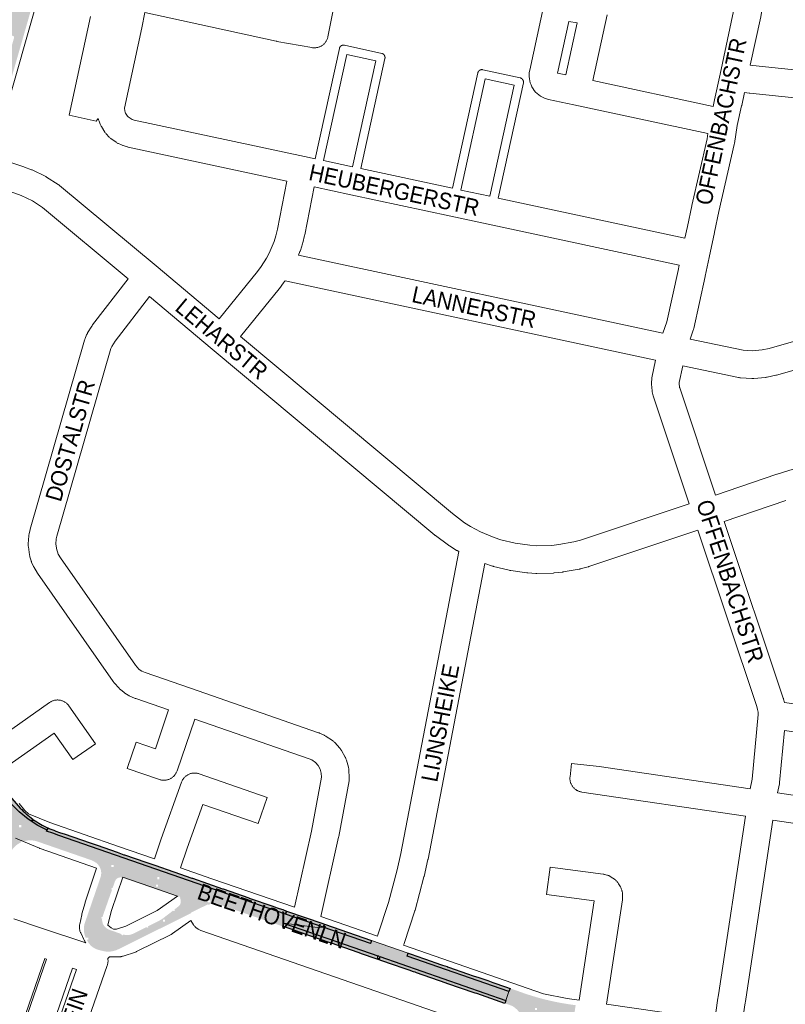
# Paper-space layout 'Layout1' of a CAD drawing. Header units: metres. Extents: x 123097 to 144122, y 392739 to 407589.
# Tile 392 of 510: x 134011 to 134371, y 399574 to 400037. Entities that reach past the tile are written whole.
import ezdxf
from ezdxf.enums import TextEntityAlignment as Align

# ---------------------------------------------------------------- set-up
doc = ezdxf.new("R2010")
doc.units = ezdxf.units.M
doc.header["$MEASUREMENT"] = 0
for name, color, linetype, lineweight in [('gs-anno-wegen algemeen tekst', 7, 'Continuous', 0), ('gs-knt-paden', 7, 'Continuous', 0), ('gs-knt-wegen algemeen', 7, 'Continuous', 0), ('ir-ARC-asfalt-hoofdwegen-te inspecteren', 5, 'Continuous', 0), ('ir-ARC-fietspaden naastliggend- te inspecteren', 1, 'Continuous', 0)]:
    doc.layers.add(name, color=color, linetype=linetype, lineweight=lineweight)
doc.styles.add('Style-Arial', font='arial.ttf')

psp = doc.layouts.get("Layout1")

# ---------------------------------------------------------------- hatches: boundary and pattern name
at = {"layer": 'ir-ARC-asfalt-hoofdwegen-te inspecteren', "linetype": 'Continuous', "lineweight": 13}
h = psp.add_hatch(color=5, dxfattribs=at)
h.paths.add_polyline_path([(133999.461, 399983.64), (133990.177, 399986.314), (133992.999, 399996.079), (133993.173, 399996.684), (134001.58, 400025.992), (134009.334, 400053.02), (134009.718, 400054.356), (134011.578, 400060.858), (134011.728, 400061.362), (134023.97, 400103.978), (134025.507, 400109.331), (134036.609, 400147.984), (134037.386, 400150.711), (134038.313, 400154.07), (134038.707, 400155.499), (134039.079, 400158.221), (134038.714, 400160.943), (134038.559, 400161.409), (134037.747, 400163.12), (134036.605, 400164.632), (134034.74, 400166.175), (134032.541, 400167.185), (134056.788, 400161.043), (134059.345, 400160.395), (134056.635, 400160.509), (134054.001, 400159.858), (134051.656, 400158.495), (134049.787, 400156.53), (134048.543, 400154.119), (134046.44, 400147.32), (134046.326, 400146.922), (134039.621, 400123.58), (134001.56, 399991.062), (134000, 399985.487)])
h.paths.add_polyline_path([(134039.523, 400151.103), (134039.298, 400151.466), (134039.733, 400153.418), (134040.087, 400153.635), (134040.324, 400153.294), (134039.891, 400151.32)], flags=16)
h.paths.add_polyline_path([(134006.624, 400024.741), (134005.91, 400024.949), (134005.721, 400025.668), (134005.855, 400026.132), (134006.54, 400028.496), (134006.671, 400028.95), (134007.218, 400029.462), (134007.937, 400029.249), (134008.117, 400028.522), (134007.982, 400028.056), (134007.312, 400025.744), (134007.168, 400025.248)], flags=16)
h.paths.add_polyline_path([(134013.362, 400048.169), (134012.649, 400048.386), (134012.471, 400049.109), (134012.611, 400049.61), (134013.249, 400051.892), (134013.382, 400052.366), (134013.93, 400052.879), (134014.652, 400052.675), (134014.849, 400051.95), (134014.719, 400051.494), (134014.053, 400049.16), (134013.913, 400048.67)], flags=16)
h = psp.add_hatch(color=5, dxfattribs=at)
h.paths.add_polyline_path([(134019.756, 399650.282, 0.1983664), (134011.732, 399650.281), (134012.098, 399650.439), (134011.94, 399650.806), (134011.251, 399650.508), (134011.41, 399650.141), (134011.424, 399650.147, 0.1526001), (134006.738, 399645.982), (134005.795, 399643.393), (133999.766, 399645.494), (134001.701, 399651.09, 0.0652493), (134002.491, 399654.445), (134003.836, 399653.964), (134003.237, 399658.33), (134001.947, 399662.544), (134000, 399666.498), (133999.496, 399667.307), (134004.481, 399670.832), (134004.585, 399670.906), (134006.727, 399668.236), (134010.529, 399664.415), (134014.716, 399661.021), (134019.241, 399658.092), (134022.424, 399656.444), (134023.608, 399655.925), (134023.404, 399655.431), (134021.675, 399651.238), (134021.089, 399649.817)])
h.paths.add_polyline_path([(134010.47, 399657.234), (134010.47, 399658.234), (134011.47, 399658.234), (134011.47, 399657.234)], flags=16)
at = {"layer": 'ir-ARC-asfalt-hoofdwegen-te inspecteren', "linetype": 'Continuous', "lineweight": 13, "extrusion": (0, 0, -1)}
h = psp.add_hatch(color=5, dxfattribs=at)
h.paths.add_polyline_path([(-134151.771, 399609.952), (-134153.532, 399610.268), (-134135.841, 399616.407), (-134135.839, 399616.4), (-134029.227, 399653.36), (-134026.408, 399654.37), (-134023.404, 399655.431), (-134021.675, 399651.238), (-134103.255, 399623.038), (-134134.881, 399612.071), (-134148.569, 399610.415)])
h.paths.add_polyline_path([(-134076.443, 399632.78), (-134076.443, 399633.78), (-134075.443, 399633.78), (-134075.443, 399632.78)], flags=16)
h = psp.add_hatch(color=5, dxfattribs=at)
h.paths.add_polyline_path([(-134041.851, 399605.198, 0.1813954), (-134041.306, 399611.931), (-134048.794, 399633.673, -0.3689803), (-134045.841, 399641.063), (-134045.08, 399641.44), (-134044.951, 399641.504), (-134044.215, 399641.816), (-134099.361, 399622.802), (-134099.361, 399621.922), (-134100.361, 399621.922), (-134100.361, 399622.457), (-134104.129, 399621.158, -0.2157203), (-134099.554, 399620.723), (-134099.41, 399621.017), (-134091.261, 399617.024), (-134091.366, 399616.811), (-134057.075, 399599.801, 0.1385681), (-134051.159, 399598.781, 0.0404699), (-134046.731, 399599.899, 0.1674009), (-134042.794, 399603.433), (-134042.328, 399604.305), (-134043.02, 399604.305), (-134043.02, 399605.305), (-134042.02, 399605.305), (-134042.02, 399604.882)])
h.paths.add_polyline_path([(-134079.103, 399612.741), (-134079.103, 399613.741), (-134078.103, 399613.741), (-134078.103, 399612.741)], flags=16)
h.paths.add_polyline_path([(-134086.135, 399624.071), (-134086.319, 399624.427), (-134085.653, 399624.772), (-134085.469, 399624.417)], flags=16)
h.paths.add_polyline_path([(-134075.803, 399629.29), (-134075.803, 399630.29), (-134074.803, 399630.29), (-134074.803, 399629.29)], flags=16)
h.paths.add_polyline_path([(-134075.759, 399612.913, -0.0352461), (-134078.265, 399614.465), (-134079.45, 399615.372), (-134080.25, 399615.984), (-134083.253, 399618.283), (-134082.959, 399618.05), (-134083.207, 399617.737), (-134083.795, 399618.202), (-134083.547, 399618.516), (-134083.253, 399618.283), (-134085.588, 399620.129, -0.1688837), (-134086.399, 399621.465), (-134086.514, 399622.322, -0.1614019), (-134086.194, 399623.844, -0.22833), (-134085.61, 399624.313), (-134063.154, 399632.078), (-134063.285, 399632.456), (-134062.576, 399632.701), (-134062.446, 399632.323), (-134062.905, 399632.164), (-134062.756, 399632.215), (-134059.191, 399633.419, -0.4314172), (-134055.578, 399631.788), (-134054.448, 399628.574), (-134054.073, 399628.705), (-134053.824, 399627.998), (-134054.2, 399627.866), (-134049.671, 399614.982), (-134049.314, 399615.102), (-134049.074, 399614.391), (-134049.453, 399614.264), (-134049.573, 399614.62), (-134049.566, 399614.585, -0.3783485), (-134053.167, 399608.925), (-134058.586, 399607.004), (-134058.668, 399606.981), (-134058.557, 399606.599), (-134059.277, 399606.389), (-134059.389, 399606.773), (-134059.092, 399606.86), (-134059.315, 399606.796, -0.1804773), (-134064.106, 399607.097), (-134070.411, 399610.255), (-134070.588, 399609.898), (-134071.26, 399610.232), (-134071.082, 399610.59), (-134070.746, 399610.423)], flags=16)
at = {"layer": 'ir-ARC-asfalt-hoofdwegen-te inspecteren', "linetype": 'Continuous', "lineweight": 13}
psp.add_hatch(color=5, dxfattribs=at).paths.add_polyline_path([(134193.545, 399597.996), (134193.473, 399598.021), (134176.305, 399603.987), (134175.811, 399602.587), (134153.532, 399610.268), (134151.771, 399609.952), (134148.569, 399610.415), (134134.881, 399612.071), (134239.474, 399575.812), (134240.93, 399580.024), (134193.055, 399596.584)], flags=0)
h = psp.add_hatch(color=5, dxfattribs=at)
h.paths.add_polyline_path([(134260.698, 399575.554, 0.0180133), (134269.186, 399573.969), (134272.286, 399573.518), (134272.062, 399572.056), (134271.377, 399567.578), (134271.147, 399566.076), (134270.734, 399566.138), (134266.068, 399566.826, 0.2921638), (134256.547, 399562.947, 0.0470642), (134255.664, 399561.415), (134253.329, 399555.161), (134247.324, 399557.392), (134246.698, 399557.625), (134247.133, 399559.355, 0.0719627), (134247.675, 399563.222, 0.2874716), (134242.478, 399573.207), (134239.714, 399574.15), (134239.372, 399574.267), (134239.372, 399574.267), (134239.017, 399574.388), (134239.474, 399575.812), (134240.93, 399580.024), (134241.441, 399581.458), (134245.011, 399580.235, 0.0256443), (134256.621, 399576.546), (134256.799, 399576.499), (134256.8, 399576.499, 0.0084393)])
h.paths.add_polyline_path([(134254.747, 399568.846), (134254.747, 399569.846), (134255.747, 399569.846), (134255.747, 399568.846)], flags=16)
h.paths.add_polyline_path([(134253.18, 399571.294), (134253.18, 399572.294), (134254.18, 399572.294), (134254.18, 399571.294)], flags=16)
h.paths.add_polyline_path([(134251.728, 399565.837), (134251.728, 399566.837), (134252.728, 399566.837), (134252.728, 399565.837)], flags=16)
at = {"layer": 'ir-ARC-fietspaden naastliggend- te inspecteren', "linetype": 'Continuous', "lineweight": 30}
for points in [[(134011.019, 399666.212, 0.0480327), (134016.901, 399661.036), (134016.769, 399661.13), (134016.536, 399660.805), (134017.147, 399660.369), (134017.379, 399660.694), (134017.258, 399660.78, 0.0477229), (134024.016, 399656.915), (134023.608, 399655.925), (134022.424, 399656.444), (134019.241, 399658.092), (134014.716, 399661.021), (134010.529, 399664.415), (134006.727, 399668.236), (134004.585, 399670.906), (134006.033, 399671.93), (134009.035, 399668.463)], [(134024.016, 399656.915, 0.024199), (134027.729, 399655.453), (134029.552, 399654.814), (134031.037, 399654.293), (134031.037, 399654.292), (134031.745, 399654.046), (134031.746, 399654.047), (134043.882, 399649.879), (134047.128, 399648.724), (134056.569, 399645.462), (134059.755, 399644.323), (134060.108, 399644.197), (134060.11, 399644.201), (134070.013, 399640.806), (134070.038, 399640.797), (134070.038, 399640.797), (134074.273, 399639.345), (134083.207, 399636.257), (134091.656, 399633.33), (134092.019, 399633.201), (134092.02, 399633.204), (134106.128, 399628.318), (134106.481, 399628.192), (134106.482, 399628.195), (134118.494, 399624.018), (134118.735, 399623.932), (134118.736, 399623.934), (134129.833, 399620.075), (134130.186, 399619.949), (134130.188, 399619.953), (134132.824, 399619.043), (134134.503, 399618.471), (134136.337, 399617.833), (134135.839, 399616.4), (134029.227, 399653.36), (134026.408, 399654.37), (134023.404, 399655.431)]]:
    psp.add_hatch(color=1, dxfattribs=at).paths.add_polyline_path(points)
at = {"layer": 'ir-ARC-fietspaden naastliggend- te inspecteren', "linetype": 'Continuous', "lineweight": 30, "extrusion": (0, 0, -1)}
h = psp.add_hatch(color=1, dxfattribs=at)
h.paths.add_polyline_path([(-134134.526, 399610.59), (-134134.881, 399612.071), (-134103.255, 399623.038), (-134021.675, 399651.238), (-134021.089, 399649.817), (-134044.215, 399641.816), (-134099.361, 399622.802), (-134099.361, 399622.922), (-134100.361, 399622.922), (-134100.361, 399622.457), (-134104.129, 399621.158), (-134110.971, 399618.73), (-134123.836, 399614.271), (-134125.849, 399613.574)])
h.paths.add_polyline_path([(-134054.934, 399638.506), (-134054.934, 399639.506), (-134053.934, 399639.506), (-134053.934, 399638.506)], flags=16)
at = {"layer": 'ir-ARC-fietspaden naastliggend- te inspecteren', "linetype": 'Continuous', "lineweight": 30}
psp.add_hatch(color=1, dxfattribs=at).paths.add_polyline_path([(134136.337, 399617.833), (134153.404, 399611.898), (134154.076, 399611.692), (134153.544, 399610.264), (134153.532, 399610.268), (134135.841, 399616.407)], flags=0)
at = {"layer": 'ir-ARC-fietspaden naastliggend- te inspecteren', "linetype": 'Continuous', "lineweight": 30, "extrusion": (0, 0, -1)}
for points in [[(-134134.881, 399610.47), (-134134.526, 399610.59), (-134134.881, 399612.071), (-134179.708, 399596.531), (-134179.151, 399596.531), (-134179.151, 399595.531), (-134180.151, 399595.531), (-134180.151, 399596.377), (-134239.474, 399575.812), (-134239.017, 399574.388), (-134225.733, 399578.985), (-134225.734, 399578.986), (-134225.024, 399579.23), (-134211.723, 399583.813), (-134211.369, 399583.936), (-134211.369, 399583.936), (-134197.477, 399588.746), (-134197.479, 399588.752), (-134196.769, 399588.994), (-134196.768, 399588.991), (-134196.015, 399589.252), (-134194.01, 399589.959), (-134183.836, 399593.508), (-134183.837, 399593.509), (-134183.482, 399593.631), (-134171.967, 399597.602), (-134169.963, 399598.304), (-134157.458, 399602.633), (-134157.458, 399602.634), (-134156.75, 399602.878), (-134146.274, 399606.495), (-134145.92, 399606.618), (-134134.88, 399610.467)], [(-134221.479, 399588.316), (-134224.113, 399587.405), (-134225.582, 399586.903), (-134226.22, 399586.671), (-134226.224, 399586.683), (-134230.909, 399585.08), (-134233.251, 399584.278), (-134239.265, 399582.219), (-134241.441, 399581.458), (-134240.93, 399580.024), (-134193.055, 399596.584), (-134193.545, 399597.996), (-134199.01, 399596.102), (-134199.01, 399596.102), (-134199.718, 399595.856), (-134199.718, 399595.856), (-134201.705, 399595.166), (-134208.668, 399592.749), (-134209.584, 399592.431), (-134211.822, 399591.657), (-134211.821, 399591.653), (-134212.529, 399591.409), (-134212.531, 399591.412)]]:
    psp.add_hatch(color=1, dxfattribs=at).paths.add_polyline_path(points, flags=0)

# ---------------------------------------------------------------- linework, layer by layer
at = {"layer": 'gs-knt-paden', "color": 7, "linetype": 'Continuous', "flags": 128}
for points in [[(134149.738, 399971.554), (134161.119, 400023.458), (134161.141, 400023.55), (134161.168, 400023.642), (134161.2, 400023.732), (134161.236, 400023.821), (134161.276, 400023.908), (134161.319, 400023.993), (134161.367, 400024.076), (134161.419, 400024.156), (134161.475, 400024.234), (134161.534, 400024.309), (134161.597, 400024.382), (134161.663, 400024.451), (134161.732, 400024.517), (134161.805, 400024.579), (134161.88, 400024.638), (134161.958, 400024.693), (134162.039, 400024.745), (134162.122, 400024.793), (134162.207, 400024.836), (134162.294, 400024.876), (134162.383, 400024.911), (134162.473, 400024.943), (134162.565, 400024.969), (134162.658, 400024.992), (134162.752, 400025.01), (134162.847, 400025.023), (134162.942, 400025.032), (134163.038, 400025.036), (134163.133, 400025.036), (134163.229, 400025.032), (134163.324, 400025.022), (134163.419, 400025.009), (134163.512, 400024.99), (134181.037, 400021.147), (134181.132, 400021.124), (134181.227, 400021.096), (134181.32, 400021.063), (134181.411, 400021.026), (134181.501, 400020.984), (134181.588, 400020.938), (134181.673, 400020.888), (134181.755, 400020.833), (134181.835, 400020.775), (134181.908, 400020.715), (134181.911, 400020.713), (134181.914, 400020.71), (134181.985, 400020.647)], [(134167.285, 399967.819), (134178.212, 400017.651), (134164.615, 400020.633), (134153.669, 399970.714)], [(134181.985, 400020.647), (134182.055, 400020.577), (134182.121, 400020.504), (134182.184, 400020.429), (134182.244, 400020.35), (134182.299, 400020.268), (134182.35, 400020.183), (134182.397, 400020.097), (134182.439, 400020.008), (134182.478, 400019.917), (134182.511, 400019.824), (134182.54, 400019.73), (134182.565, 400019.634), (134182.585, 400019.538), (134182.6, 400019.44), (134182.61, 400019.342), (134182.615, 400019.243), (134182.616, 400019.145), (134182.611, 400019.046), (134182.602, 400018.948), (134182.588, 400018.85), (134182.569, 400018.754), (134171.216, 399966.978)], [(134214.351, 399957.701), (134226.244, 400011.936), (134226.267, 400012.031), (134226.295, 400012.126), (134226.328, 400012.219), (134226.365, 400012.31), (134226.407, 400012.4), (134226.453, 400012.487), (134226.503, 400012.572), (134226.558, 400012.654), (134226.616, 400012.734), (134226.678, 400012.81), (134226.744, 400012.884), (134226.814, 400012.954), (134226.886, 400013.02), (134226.962, 400013.083), (134227.041, 400013.142), (134227.123, 400013.198), (134227.207, 400013.249), (134227.294, 400013.296), (134227.383, 400013.338), (134227.474, 400013.377), (134227.567, 400013.41), (134227.661, 400013.439), (134227.757, 400013.464), (134227.853, 400013.484), (134227.951, 400013.499), (134228.049, 400013.509), (134228.148, 400013.514), (134228.246, 400013.515), (134228.345, 400013.51), (134228.443, 400013.501), (134228.541, 400013.487), (134228.637, 400013.468), (134246.162, 400009.626), (134246.254, 400009.604), (134246.346, 400009.577), (134246.436, 400009.545), (134246.525, 400009.509), (134246.612, 400009.469), (134246.697, 400009.426), (134246.78, 400009.378), (134246.86, 400009.326), (134246.938, 400009.27), (134247.013, 400009.211), (134247.083, 400009.15), (134247.086, 400009.148), (134247.088, 400009.145)], [(134231.892, 399953.937), (134243.337, 400006.13), (134229.74, 400009.111), (134218.282, 399956.856)], [(134247.088, 400009.145), (134247.155, 400009.082), (134247.221, 400009.013), (134247.283, 400008.94), (134247.342, 400008.865), (134247.397, 400008.787), (134247.449, 400008.706), (134247.497, 400008.623), (134247.54, 400008.538), (134247.58, 400008.451), (134247.615, 400008.362), (134247.647, 400008.272), (134247.673, 400008.18), (134247.696, 400008.087), (134247.714, 400007.993), (134247.727, 400007.898), (134247.736, 400007.803), (134247.74, 400007.707), (134247.74, 400007.612), (134247.736, 400007.516), (134247.726, 400007.421), (134247.713, 400007.326), (134247.694, 400007.233), (134235.823, 399953.093)]]:
    psp.add_lwpolyline(points, dxfattribs=at)
at = {"layer": 'gs-knt-wegen algemeen', "color": 7, "linetype": 'Continuous', "flags": 128}
for points in [[(134051.279, 400158.033), (134016.349, 400036.43), (133998.027, 399972.653)], [(134162.907, 400064.911), (134155.751, 400028.994), (134155.682, 400028.686), (134155.598, 400028.382), (134155.5, 400028.082), (134155.387, 400027.788), (134155.26, 400027.499), (134155.119, 400027.217), (134154.964, 400026.942), (134154.797, 400026.674), (134154.616, 400026.416), (134154.423, 400026.166), (134154.219, 400025.926), (134154.003, 400025.696), (134153.776, 400025.476), (134153.539, 400025.268), (134153.292, 400025.072), (134153.036, 400024.888), (134152.771, 400024.717), (134152.498, 400024.558), (134152.217, 400024.413), (134151.931, 400024.282), (134151.638, 400024.165), (134151.339, 400024.062), (134151.036, 400023.974), (134150.729, 400023.9), (134150.42, 400023.842), (134150.107, 400023.798), (134149.793, 400023.77), (134149.477, 400023.757), (134149.162, 400023.759), (134148.847, 400023.777), (134148.533, 400023.81), (134148.221, 400023.858), (134131.715, 400026.809), (134131.655, 400026.82), (134131.477, 400026.856), (134069.671, 400040.302), (134068.167, 400033.232), (134060.13, 399995.462), (134060.124, 399995.172), (134060.443, 399993.376), (134060.545, 399993.112), (134061.52, 399991.568), (134061.715, 399991.361), (134063.2, 399990.301), (134063.618, 399990.11), (134064.679, 399989.798), (134144.705, 399972.633), (134149.738, 399971.554)], [(134361.25, 400049.145), (134359.4, 400038.561), (134359.351, 400038.314), (134354.457, 400015.558)], [(134323.699, 399934.24), (134324.886, 399939.666), (134326.889, 399949.523), (134326.924, 399949.682), (134334.108, 399980.984), (134334.488, 399983.438), (134271.358, 399996.965), (134259.501, 399999.506), (134258.526, 399999.76), (134257.577, 400000.098), (134256.662, 400000.518), (134255.786, 400001.016), (134254.958, 400001.589), (134254.183, 400002.232), (134253.467, 400002.941), (134252.815, 400003.709), (134252.234, 400004.531), (134251.726, 400005.401), (134251.297, 400006.313), (134250.949, 400007.258), (134250.684, 400008.23), (134250.506, 400009.221), (134250.415, 400010.224), (134250.412, 400011.232), (134250.498, 400012.235), (134250.67, 400013.227), (134257.679, 400045.158)], [(134287.062, 400039.239), (134280.449, 400008.332), (134336.953, 399996.225), (134337.673, 399999.361), (134340.253, 400011.436), (134346.596, 400040.929)], [(134272.936, 400035.447), (134269.04, 400036.187), (134263.713, 400011.918), (134267.719, 400011.06), (134272.936, 400035.447)], [(134354.457, 400015.558), (134355.624, 400015.396), (134442.515, 400006.404)], [(134351.72, 400002.793), (134350.395, 399996.592), (134350.374, 399996.494), (134348.258, 399987.288), (134346.939, 399978.762), (134346.899, 399978.53), (134346.851, 399978.301), (134339.632, 399946.849), (134337.636, 399937.025), (134337.615, 399936.93), (134335.04, 399925.163), (134333.217, 399916.311), (134333.199, 399916.224), (134327.816, 399891.771), (134327.758, 399891.531), (134327.691, 399891.294), (134327.616, 399891.059), (134326.161, 399886.817)], [(134326.161, 399886.817), (134351.145, 399881.55), (134355.536, 399881.279), (134359.965, 399881.667), (134363.399, 399882.432), (134430.795, 399901.584), (134432.666, 399902.389), (134433.264, 399902.797), (134434.996, 399904.138), (134435.651, 399905.223), (134443.979, 399982.559), (134443.989, 399982.64), (134444.739, 399988.867), (134443.669, 399991.149), (134443.566, 399991.311), (134442.705, 399992.165), (134442.433, 399992.334), (134439.978, 399993.577), (134354.17, 400002.457), (134353.943, 400002.484), (134351.72, 400002.793)], [(133998.027, 399972.653), (134012.735, 399967.758), (134012.943, 399967.685), (134016.311, 399966.436), (134016.599, 399966.321), (134016.882, 399966.192), (134022.739, 399963.359), (134022.976, 399963.238), (134023.209, 399963.108), (134023.436, 399962.968), (134028.902, 399959.438), (134029.119, 399959.291), (134029.331, 399959.135), (134029.536, 399958.971), (134074.895, 399921.195), (134074.904, 399921.188), (134104.64, 399896.337)], [(134153.669, 399970.714), (134167.285, 399967.819)], [(134171.216, 399966.978), (134214.351, 399957.701)], [(134061.756, 399915.194), (134021.507, 399948.714), (134016.709, 399951.813), (134011.492, 399954.336), (134008.519, 399955.439), (133994.429, 399960.128)], [(134104.64, 399896.337), (134122.637, 399918.596), (134124.388, 399920.903), (134126.917, 399924.854), (134128.184, 399927.233), (134130.47, 399932.682), (134131.294, 399935.3), (134132.066, 399938.448), (134136.492, 399961.078)], [(134149.224, 399958.348), (134144.814, 399935.798), (134144.748, 399935.499), (134143.89, 399931.997), (134143.837, 399931.793), (134143.776, 399931.591), (134142.798, 399928.485), (134142.702, 399928.201), (134142.592, 399927.922), (134141.88, 399926.223), (134313.33, 399889.54)], [(134320.994, 399921.504), (134231.097, 399940.791), (134213.556, 399944.554), (134166.496, 399954.676), (134149.224, 399958.348)], [(134218.282, 399956.856), (134231.892, 399953.937)], [(134235.823, 399953.093), (134323.699, 399934.24)], [(134313.33, 399889.54), (134315.18, 399894.933), (134320.474, 399918.98), (134320.994, 399921.504)], [(134309.923, 399876.954), (134135.591, 399914.254), (134135.214, 399913.666), (134135.07, 399913.45), (134134.917, 399913.24), (134132.949, 399910.646), (134132.825, 399910.488), (134114.632, 399887.987)], [(134071.761, 399906.846), (134055.613, 399885.805), (134054.084, 399883.306), (134053.694, 399882.361), (134028.257, 399794.032), (134027.985, 399792.854), (134027.806, 399790.279), (134028.171, 399787.722), (134028.477, 399786.731), (134028.924, 399785.689), (134029.977, 399783.908), (134065.202, 399733.506), (134066.871, 399731.623), (134067.489, 399731.132), (134068.251, 399730.657), (134069.844, 399729.953), (134091.15, 399722.553)], [(134217.362, 399786.86), (134216.498, 399787.323), (134216.309, 399787.428), (134216.125, 399787.54), (134212.906, 399789.552), (134212.69, 399789.692), (134212.48, 399789.842), (134206.383, 399794.36), (134206.232, 399794.475), (134206.085, 399794.595), (134101.368, 399882.104), (134071.761, 399906.846)], [(134114.632, 399887.987), (134214.288, 399804.707), (134220.025, 399800.456), (134222.842, 399798.695), (134227.468, 399796.213), (134233.946, 399793.477), (134237.062, 399792.442), (134243.849, 399790.769)], [(134434.756, 399889.174), (134366.777, 399869.857), (134366.597, 399869.808), (134366.415, 399869.765), (134362.379, 399868.865), (134362.098, 399868.809), (134361.815, 399868.765), (134361.53, 399868.734), (134356.188, 399868.266), (134355.946, 399868.249), (134355.703, 399868.242), (134355.461, 399868.243), (134355.218, 399868.253), (134349.866, 399868.584), (134349.55, 399868.612), (134349.237, 399868.654), (134348.925, 399868.712), (134322.659, 399874.249)], [(134325.7, 399809.273), (134308.781, 399860.045), (134308.692, 399860.334), (134308.616, 399860.627), (134308.404, 399861.539), (134308.344, 399861.828), (134308.297, 399862.12), (134308.263, 399862.413), (134307.976, 399865.512), (134307.955, 399865.802), (134307.948, 399866.094), (134307.954, 399866.385), (134307.973, 399866.676), (134308.073, 399867.826), (134308.1, 399868.08), (134308.137, 399868.334), (134308.184, 399868.586), (134309.923, 399876.954)], [(134322.659, 399874.249), (134321.01, 399866.313), (134320.994, 399866.13), (134321.186, 399864.057), (134321.229, 399863.874), (134338.039, 399813.428)], [(134338.039, 399813.428), (134366.991, 399823.28), (134367.161, 399823.335), (134391.731, 399830.949)], [(134243.849, 399790.769), (134250.775, 399789.82), (134254.052, 399789.631), (134261.127, 399789.785), (134264.393, 399790.115), (134271.356, 399791.379), (134274.579, 399792.233), (134325.7, 399809.273)], [(134371.1, 399810.925), (134342.159, 399801.077)], [(134342.159, 399801.077), (134369.941, 399717.879), (134369.997, 399717.701), (134370.048, 399717.524), (134370.049, 399717.521), (134370.05, 399717.518)], [(134329.82, 399796.922), (134278.501, 399779.816), (134278.307, 399779.754), (134278.11, 399779.699), (134274.44, 399778.727), (134274.189, 399778.666), (134273.936, 399778.615), (134266.466, 399777.259), (134266.213, 399777.218), (134265.958, 399777.187), (134262.181, 399776.805), (134261.925, 399776.784), (134261.668, 399776.774), (134254.077, 399776.609), (134253.82, 399776.608), (134253.562, 399776.618), (134249.771, 399776.836), (134249.516, 399776.856), (134249.261, 399776.885), (134241.74, 399777.916), (134241.514, 399777.951), (134241.289, 399777.994), (134241.066, 399778.045), (134233.696, 399779.862), (134233.447, 399779.929), (134233.202, 399780.005), (134229.598, 399781.202), (134229.537, 399781.223)], [(134354.39, 399675.312), (134355.295, 399679.854), (134358.126, 399710.276), (134358.08, 399711.377), (134357.896, 399712.59), (134357.532, 399713.932), (134329.82, 399796.922)], [(134179.06, 399606.013), (134179.305, 399606.683), (134184.201, 399621.809), (134188.344, 399637.159), (134190.107, 399644.808), (134217.362, 399786.86)], [(134229.537, 399781.223), (134202.871, 399642.236), (134202.822, 399642.001), (134201.005, 399634.117), (134200.946, 399633.882), (134196.729, 399618.26), (134196.685, 399618.106), (134196.638, 399617.952), (134191.655, 399602.558), (134191.576, 399602.33), (134191.363, 399601.746)], [(134370.505, 399715.84), (134444.336, 399705.13), (134444.385, 399705.122), (134472.308, 399700.85), (134519.436, 399693.864), (134520.593, 399695.57), (134520.761, 399695.807), (134520.939, 399696.035), (134521.128, 399696.256), (134523.969, 399699.434), (134524.134, 399699.612), (134524.306, 399699.784), (134530.561, 399705.806), (134530.663, 399705.903), (134584.968, 399755.965)], [(134091.15, 399722.553), (134151.365, 399701.64), (134151.596, 399701.554), (134151.824, 399701.46), (134153.909, 399700.554), (134154.191, 399700.424), (134154.466, 399700.28), (134154.734, 399700.123), (134154.995, 399699.953), (134157.846, 399697.998), (134158.09, 399697.822), (134158.326, 399697.635), (134158.553, 399697.437), (134158.77, 399697.229), (134158.978, 399697.012), (134161.305, 399694.455), (134161.502, 399694.229), (134161.689, 399693.993), (134161.864, 399693.748), (134162.028, 399693.496), (134162.18, 399693.237), (134163.86, 399690.216), (134164, 399689.95), (134164.128, 399689.678), (134164.243, 399689.4), (134164.345, 399689.117), (134164.434, 399688.83), (134165.378, 399685.503), (134165.453, 399685.212), (134165.515, 399684.918), (134165.563, 399684.621), (134165.598, 399684.322), (134165.618, 399684.022), (134165.775, 399680.569), (134165.782, 399680.273), (134165.775, 399679.978), (134165.755, 399679.683), (134165.722, 399679.389), (134165.675, 399679.097), (134160.854, 399652.841), (134160.8, 399652.58), (134152.357, 399615.275)], [(134370.05, 399717.518), (134370.505, 399715.84)], [(134370.496, 399702.685), (134368.228, 399678.31), (134368.203, 399678.085), (134368.171, 399677.862), (134368.13, 399677.64), (134367.286, 399673.408)], [(134511.084, 399652.273), (134514.556, 399675.853), (134515.321, 399681.311), (134470.383, 399687.973), (134470.353, 399687.978), (134442.441, 399692.248), (134370.496, 399702.685)], [(134367.286, 399673.408), (134505.892, 399652.791), (134511.084, 399652.273)], [(134337.779, 399566.686), (134339.058, 399575.704), (134339.095, 399575.936), (134339.544, 399578.446), (134352.156, 399662.481)], [(134365.037, 399660.579), (134352.406, 399576.424), (134352.376, 399576.244), (134351.932, 399573.76), (134350.655, 399564.751)], [(134504.131, 399639.89), (134365.037, 399660.579)], [(134046.947, 399638.024), (134020.416, 399647.181), (134020.222, 399647.252), (134020.03, 399647.328), (134008.834, 399652.008)], [(134008.062, 399614.194), (134020.601, 399609.881), (134041.92, 399602.854), (134041.739, 399603.066), (134041.547, 399603.315), (134041.368, 399603.573), (134041.201, 399603.839), (134041.047, 399604.113), (134040.906, 399604.394), (134039.45, 399607.492), (134039.327, 399607.771), (134039.217, 399608.056), (134039.12, 399608.345), (134039.037, 399608.639), (134038.968, 399608.936), (134038.913, 399609.237), (134038.872, 399609.539), (134038.845, 399609.843), (134038.833, 399610.148), (134038.835, 399610.453), (134038.851, 399610.758), (134038.881, 399611.062), (134038.926, 399611.364), (134038.985, 399611.663), (134039.965, 399616.106), (134040.004, 399616.272), (134040.047, 399616.437), (134041.485, 399621.643), (134041.533, 399621.809), (134041.585, 399621.973), (134046.947, 399638.024)], [(134059.254, 399633.771), (134053.989, 399618.011), (134052.642, 399613.135), (134052.2, 399611.131), (134053.728, 399609.853), (134054.848, 399609.319), (134054.852, 399609.318)], [(134084.964, 399624.867), (134076.067, 399627.953), (134059.254, 399633.771)], [(134054.852, 399609.318), (134056.348, 399609.307), (134060.645, 399610.746), (134075.483, 399618.121), (134084.964, 399624.867)], [(134217.589, 399566.519), (134095.905, 399608.704), (134095.616, 399608.812), (134095.334, 399608.933), (134095.057, 399609.067), (134094.787, 399609.215), (134094.524, 399609.375), (134094.269, 399609.547), (134094.022, 399609.731), (134093.784, 399609.926), (134093.556, 399610.133), (134093.338, 399610.35), (134093.13, 399610.577), (134092.934, 399610.813), (134092.748, 399611.059), (134092.575, 399611.313), (134091.248, 399613.359), (134082.614, 399607.215), (134082.403, 399607.071), (134082.186, 399606.935), (134081.964, 399606.808), (134081.741, 399606.692), (134081.737, 399606.689), (134081.734, 399606.688)], [(134152.357, 399615.275), (134179.06, 399606.013)], [(134081.734, 399606.688), (134066.036, 399598.886), (134065.765, 399598.759), (134065.488, 399598.645), (134065.206, 399598.543), (134059.452, 399596.616), (134059.158, 399596.525), (134058.86, 399596.448), (134058.559, 399596.386), (134058.255, 399596.337), (134057.95, 399596.304), (134057.642, 399596.284), (134057.335, 399596.279), (134053.307, 399596.31), (134052.996, 399596.32), (134052.204, 399595.549), (134052.255, 399595.248), (134052.291, 399594.939), (134052.313, 399594.629), (134052.32, 399594.319), (134052.312, 399594.008), (134052.289, 399593.698), (134052.252, 399593.39), (134052.2, 399593.083), (134052.133, 399592.78), (134052.052, 399592.48), (134051.957, 399592.184), (134011.298, 399475.602)], [(133987.082, 399490.801), (134023.339, 399595.171), (134022.51, 399595.456), (133986.363, 399491.044), (133987.082, 399490.801)], [(134037.51, 399590.298), (134035.652, 399590.937), (133999.406, 399486.601), (134001.137, 399486.007), (134037.51, 399590.298)]]:
    psp.add_lwpolyline(points, dxfattribs=at)
for points in [[(134136.492, 399961.078), (134061.709, 399977.119), (134061.47, 399977.175), (134061.234, 399977.239), (134059.5, 399977.751), (134059.21, 399977.843), (134058.925, 399977.949), (134058.646, 399978.069), (134057.236, 399978.71), (134056.952, 399978.847), (134056.676, 399978.998), (134056.406, 399979.162), (134056.146, 399979.339), (134053.632, 399981.135), (134053.38, 399981.324), (134053.137, 399981.526), (134052.904, 399981.739), (134052.682, 399981.963), (134051.619, 399983.089), (134051.409, 399983.323), (134051.21, 399983.567), (134051.023, 399983.82), (134050.849, 399984.082), (134049.198, 399986.695), (134049.037, 399986.966), (134048.888, 399987.244), (134048.753, 399987.529), (134048.632, 399987.821), (134048.073, 399989.265), (134047.967, 399989.561), (134047.874, 399989.863), (134047.797, 399990.168), (134047.738, 399990.457), (134046.705, 399989.306), (134046.701, 399989.304), (134046.698, 399989.304), (134033.994, 399992.073, -0.3694897), (134033.987, 399992.084), (134044.093, 400038.437)], [(134139.979, 399619.567), (134148.072, 399655.324), (134152.735, 399680.719), (134152.646, 399682.675), (134152.115, 399684.548), (134151.169, 399686.249), (134149.859, 399687.688), (134148.146, 399688.862), (134146.86, 399689.421), (134093.071, 399708.103), (134084.801, 399683.749), (134084.691, 399683.449), (134084.567, 399683.155), (134084.427, 399682.867), (134084.275, 399682.587), (134084.108, 399682.314), (134083.928, 399682.05), (134083.736, 399681.795), (134083.531, 399681.549), (134083.315, 399681.314), (134083.087, 399681.09), (134082.848, 399680.878), (134082.6, 399680.677), (134082.341, 399680.489), (134082.074, 399680.314), (134081.799, 399680.151), (134081.516, 399680.003), (134081.226, 399679.869), (134080.93, 399679.749), (134080.628, 399679.644), (134080.322, 399679.554), (134080.011, 399679.479), (134079.697, 399679.419), (134079.381, 399679.375), (134079.063, 399679.346), (134078.743, 399679.333), (134078.424, 399679.336), (134078.105, 399679.354), (134077.787, 399679.388), (134077.471, 399679.437), (134077.159, 399679.502), (134076.849, 399679.582), (134076.544, 399679.677), (134061.3, 399684.853, -0.3849629), (134061.294, 399684.864), (134065.473, 399697.175, -0.3849614), (134065.485, 399697.182), (134074.566, 399694.099), (134080.771, 399712.375), (134065.319, 399717.741), (134065.068, 399717.834), (134064.821, 399717.938), (134062.565, 399718.936), (134062.29, 399719.065), (134062.021, 399719.207), (134061.759, 399719.362), (134060.289, 399720.277), (134060.078, 399720.414), (134059.873, 399720.559), (134059.674, 399720.711), (134058.32, 399721.789), (134058.104, 399721.969), (134057.895, 399722.158), (134057.695, 399722.356), (134057.504, 399722.563), (134055.211, 399725.149), (134055.049, 399725.34), (134054.893, 399725.536), (134054.746, 399725.739), (134019.163, 399776.653), (134019.025, 399776.859), (134018.895, 399777.069), (134017.503, 399779.425), (134017.366, 399779.667), (134017.24, 399779.916), (134017.125, 399780.17), (134016.377, 399781.913), (134016.29, 399782.125), (134016.211, 399782.34), (134016.139, 399782.558), (134015.579, 399784.37), (134015.508, 399784.617), (134015.447, 399784.867), (134015.396, 399785.119), (134015.354, 399785.372), (134014.819, 399789.123), (134014.786, 399789.395), (134014.765, 399789.669), (134014.755, 399789.943), (134014.756, 399790.218), (134014.77, 399790.492), (134015.032, 399794.27), (134015.055, 399794.527), (134015.088, 399794.783), (134015.131, 399795.037), (134015.184, 399795.289), (134015.612, 399797.137), (134015.653, 399797.304), (134015.698, 399797.47), (134041.282, 399886.31), (134041.353, 399886.538), (134041.432, 399886.765), (134041.519, 399886.988), (134042.242, 399888.743), (134042.345, 399888.979), (134042.457, 399889.211), (134042.578, 399889.438), (134042.708, 399889.66), (134044.686, 399892.894), (134044.809, 399893.087), (134044.938, 399893.276), (134045.075, 399893.46), (134061.756, 399915.194)], [(133992.865, 399693.517), (134024.808, 399715.891), (134025.074, 399716.068), (134025.348, 399716.231), (134025.63, 399716.381), (134025.919, 399716.517), (134026.214, 399716.638), (134026.515, 399716.745), (134026.821, 399716.837), (134027.13, 399716.914), (134027.443, 399716.975), (134027.759, 399717.022), (134028.077, 399717.052), (134028.396, 399717.067), (134028.715, 399717.067), (134029.034, 399717.05), (134029.351, 399717.019), (134029.667, 399716.971), (134029.98, 399716.908), (134030.289, 399716.83), (134030.595, 399716.737), (134030.895, 399716.629), (134031.19, 399716.507), (134031.478, 399716.37), (134031.759, 399716.219), (134032.033, 399716.055), (134032.298, 399715.877), (134032.554, 399715.687), (134032.801, 399715.484), (134033.037, 399715.269), (134033.262, 399715.043), (134033.477, 399714.807), (134033.679, 399714.56), (134033.869, 399714.303), (134046.382, 399696.505, -0.3747741), (134046.379, 399696.491), (134035.744, 399689.014, -0.374774), (134035.731, 399689.017), (134026.955, 399701.499), (134000.334, 399682.852)], [(134352.156, 399662.481), (134275.17, 399673.756), (134274.862, 399673.808), (134274.556, 399673.876), (134274.255, 399673.958), (134273.957, 399674.054), (134273.665, 399674.165), (134273.378, 399674.289), (134273.098, 399674.427), (134272.825, 399674.579), (134272.559, 399674.743), (134272.301, 399674.92), (134272.052, 399675.109), (134271.813, 399675.31), (134271.583, 399675.522), (134271.364, 399675.745), (134271.155, 399675.978), (134270.959, 399676.22), (134270.774, 399676.472), (134270.601, 399676.733), (134270.441, 399677.001), (134270.294, 399677.277), (134270.161, 399677.56), (134270.041, 399677.849), (134269.936, 399678.143), (134269.844, 399678.442), (134269.767, 399678.745), (134269.705, 399679.051), (134269.657, 399679.36), (134269.624, 399679.671), (134269.607, 399679.983), (134269.604, 399680.295), (134269.616, 399680.608), (134269.643, 399680.919), (134270.348, 399687.238, -0.3682926), (134270.359, 399687.246), (134283.28, 399685.804, -0.3683362), (134283.288, 399685.794), (134283.28, 399685.727), (134354.39, 399675.312)], [(134010.501, 399668.336), (134013.153, 399665.14), (134014.873, 399663.595), (134024.86, 399659.421), (134057.288, 399648.229), (134074.139, 399642.398), (134077.296, 399651.697), (134077.332, 399651.801), (134086.867, 399678.398), (134086.981, 399678.694), (134087.11, 399678.984), (134087.252, 399679.267), (134087.409, 399679.543), (134087.578, 399679.812), (134087.76, 399680.071), (134087.955, 399680.322), (134088.162, 399680.562), (134088.38, 399680.793), (134088.609, 399681.012), (134088.849, 399681.22), (134089.098, 399681.416), (134089.357, 399681.6), (134089.624, 399681.77), (134089.9, 399681.928), (134090.182, 399682.072), (134090.472, 399682.202), (134090.767, 399682.318), (134091.068, 399682.419), (134091.373, 399682.506), (134091.682, 399682.577), (134091.994, 399682.634), (134092.309, 399682.675), (134092.625, 399682.7), (134092.942, 399682.711), (134093.26, 399682.706), (134093.576, 399682.685), (134093.891, 399682.649), (134094.204, 399682.598), (134094.515, 399682.531), (134094.821, 399682.45), (134095.123, 399682.353), (134127.172, 399671.266, -0.3275571), (134127.177, 399671.256), (134122.926, 399658.967, -0.3275561), (134122.916, 399658.961), (134096.951, 399667.944), (134089.607, 399647.459), (134086.441, 399638.135), (134101.156, 399633.032), (134139.979, 399619.567)], [(134191.363, 399601.746), (134257.22, 399578.906), (134268.265, 399576.67), (134273.869, 399575.84), (134281.018, 399622.58), (134258.523, 399625.587, -0.3694028), (134258.515, 399625.597), (134260.237, 399638.484, -0.3694043), (134260.248, 399638.492), (134285.277, 399635.147), (134285.542, 399635.106), (134285.804, 399635.054), (134286.064, 399634.992), (134287.019, 399634.742), (134287.291, 399634.664), (134287.559, 399634.575), (134287.824, 399634.474), (134288.084, 399634.361), (134288.338, 399634.238), (134288.588, 399634.103), (134288.831, 399633.958), (134289.067, 399633.802), (134290.528, 399632.794), (134290.764, 399632.624), (134290.992, 399632.442), (134291.212, 399632.251), (134291.423, 399632.051), (134291.625, 399631.841), (134291.817, 399631.622), (134291.999, 399631.394), (134292.171, 399631.159), (134292.332, 399630.917), (134292.483, 399630.667), (134293.364, 399629.126), (134293.512, 399628.852), (134293.646, 399628.572), (134293.767, 399628.285), (134293.875, 399627.993), (134293.968, 399627.696), (134294.047, 399627.395), (134294.111, 399627.09), (134294.275, 399626.212), (134294.323, 399625.923), (134294.357, 399625.632), (134294.378, 399625.34), (134294.386, 399625.047), (134294.381, 399624.755), (134294.345, 399623.862), (134294.33, 399623.621), (134294.307, 399623.38), (134294.275, 399623.141), (134286.754, 399573.968), (134337.779, 399566.686)]]:
    psp.add_lwpolyline(points, format="xyb", dxfattribs=at)
at = {"layer": 'ir-ARC-asfalt-hoofdwegen-te inspecteren', "color": 5, "linetype": 'Continuous', "lineweight": 13}
psp.add_lwpolyline([(134193.545, 399597.996), (134193.473, 399598.021), (134176.305, 399603.987), (134175.811, 399602.587), (134153.532, 399610.268), (134151.771, 399609.952), (134148.569, 399610.415), (134134.881, 399612.071), (134239.474, 399575.812), (134240.93, 399580.024), (134193.055, 399596.584)], close=True, dxfattribs=at)
at = {"layer": 'ir-ARC-fietspaden naastliggend- te inspecteren', "color": 1, "linetype": 'Continuous', "lineweight": 30}
for points in [[(134011.019, 399666.212, 0.0480327), (134016.901, 399661.036), (134016.769, 399661.13), (134016.536, 399660.805), (134017.147, 399660.369), (134017.379, 399660.694), (134017.258, 399660.78, 0.0477229), (134024.016, 399656.915), (134023.608, 399655.925), (134022.424, 399656.444), (134019.241, 399658.092), (134014.716, 399661.021), (134010.529, 399664.415), (134006.727, 399668.236), (134004.585, 399670.906), (134006.033, 399671.93), (134009.035, 399668.463)], [(134024.016, 399656.915, 0.024199), (134027.729, 399655.453), (134029.552, 399654.814), (134031.037, 399654.293), (134031.037, 399654.292), (134031.745, 399654.046), (134031.746, 399654.047), (134043.882, 399649.879), (134047.128, 399648.724), (134056.569, 399645.462), (134059.755, 399644.323), (134060.108, 399644.197), (134060.11, 399644.201), (134070.013, 399640.806), (134070.038, 399640.797), (134070.038, 399640.797), (134074.273, 399639.345), (134083.207, 399636.257), (134091.656, 399633.33), (134092.019, 399633.201), (134092.02, 399633.204), (134106.128, 399628.318), (134106.481, 399628.192), (134106.482, 399628.195), (134118.494, 399624.018), (134118.735, 399623.932), (134118.736, 399623.934), (134129.833, 399620.075), (134130.186, 399619.949), (134130.188, 399619.953), (134132.824, 399619.043), (134134.503, 399618.471), (134136.337, 399617.833), (134135.839, 399616.4), (134029.227, 399653.36), (134026.408, 399654.37), (134023.404, 399655.431)]]:
    psp.add_lwpolyline(points, format="xyb", close=True, dxfattribs=at)
for points in [[(134136.337, 399617.833), (134153.404, 399611.898), (134154.076, 399611.692), (134153.544, 399610.264), (134153.532, 399610.268), (134135.841, 399616.407)], [(134134.881, 399610.47), (134134.526, 399610.59), (134134.881, 399612.071), (134179.708, 399596.531), (134179.151, 399596.531), (134179.151, 399595.531), (134180.151, 399595.531), (134180.151, 399596.377), (134239.474, 399575.812), (134239.017, 399574.388), (134225.733, 399578.985), (134225.734, 399578.986), (134225.024, 399579.23), (134211.723, 399583.813), (134211.369, 399583.936), (134211.369, 399583.936), (134197.477, 399588.746), (134197.479, 399588.752), (134196.769, 399588.994), (134196.768, 399588.991), (134196.015, 399589.252), (134194.01, 399589.959), (134183.836, 399593.508), (134183.837, 399593.509), (134183.482, 399593.631), (134171.967, 399597.602), (134169.963, 399598.304), (134157.458, 399602.633), (134157.458, 399602.634), (134156.75, 399602.878), (134146.274, 399606.495), (134145.92, 399606.618), (134134.88, 399610.467)], [(134154.076, 399611.692), (134176.305, 399603.987), (134175.811, 399602.587), (134153.544, 399610.264)], [(134221.479, 399588.316), (134224.113, 399587.405), (134225.582, 399586.903), (134226.22, 399586.671), (134226.224, 399586.683), (134230.909, 399585.08), (134233.251, 399584.278), (134239.265, 399582.219), (134241.441, 399581.458), (134240.93, 399580.024), (134193.055, 399596.584), (134193.545, 399597.996), (134199.01, 399596.102), (134199.01, 399596.102), (134199.718, 399595.856), (134199.718, 399595.856), (134201.705, 399595.166), (134208.668, 399592.749), (134209.584, 399592.431), (134211.822, 399591.657), (134211.821, 399591.653), (134212.529, 399591.409), (134212.531, 399591.412)]]:
    psp.add_lwpolyline(points, close=True, dxfattribs=at)
psp.add_solid([(134154.076, 399611.692), (134176.305, 399603.987), (134153.544, 399610.264), (134175.811, 399602.587)], dxfattribs=at)

# ---------------------------------------------------------------- texts
at = {"layer": 'gs-anno-wegen algemeen tekst', "color": 7, "style": 'Style-Arial', "width": 0.909091}
for s, rotation, p in [('OFFENBACHSTR', 77.8762, (134340.634, 399989.125)), ('HEUBERGERSTR', 347.89373, (134186.943, 399956.915)), ('LANNERSTR', 347.92321, (134224.524, 399901.883)), ('LEHARSTR', 320.11519, (134105.804, 399886.879)), ('DOSTALSTR', 73.95352, (134034.478, 399839.102)), ('OFFENBACHSTR', 288.14236, (134344.987, 399772.916)), ('LIJNSHEIKE', 79.17743, (134208.588, 399706.278)), ('BEETHOVENLN', 340.90852, (134129.387, 399615.41)), ('WAGNERPLEIN', 70.82667, (134027.495, 399546.714))]:
    psp.add_text(s, height=7.7, rotation=rotation, dxfattribs=at).set_placement(p, align=Align.MIDDLE_CENTER)

doc.saveas('drawing.dxf')
